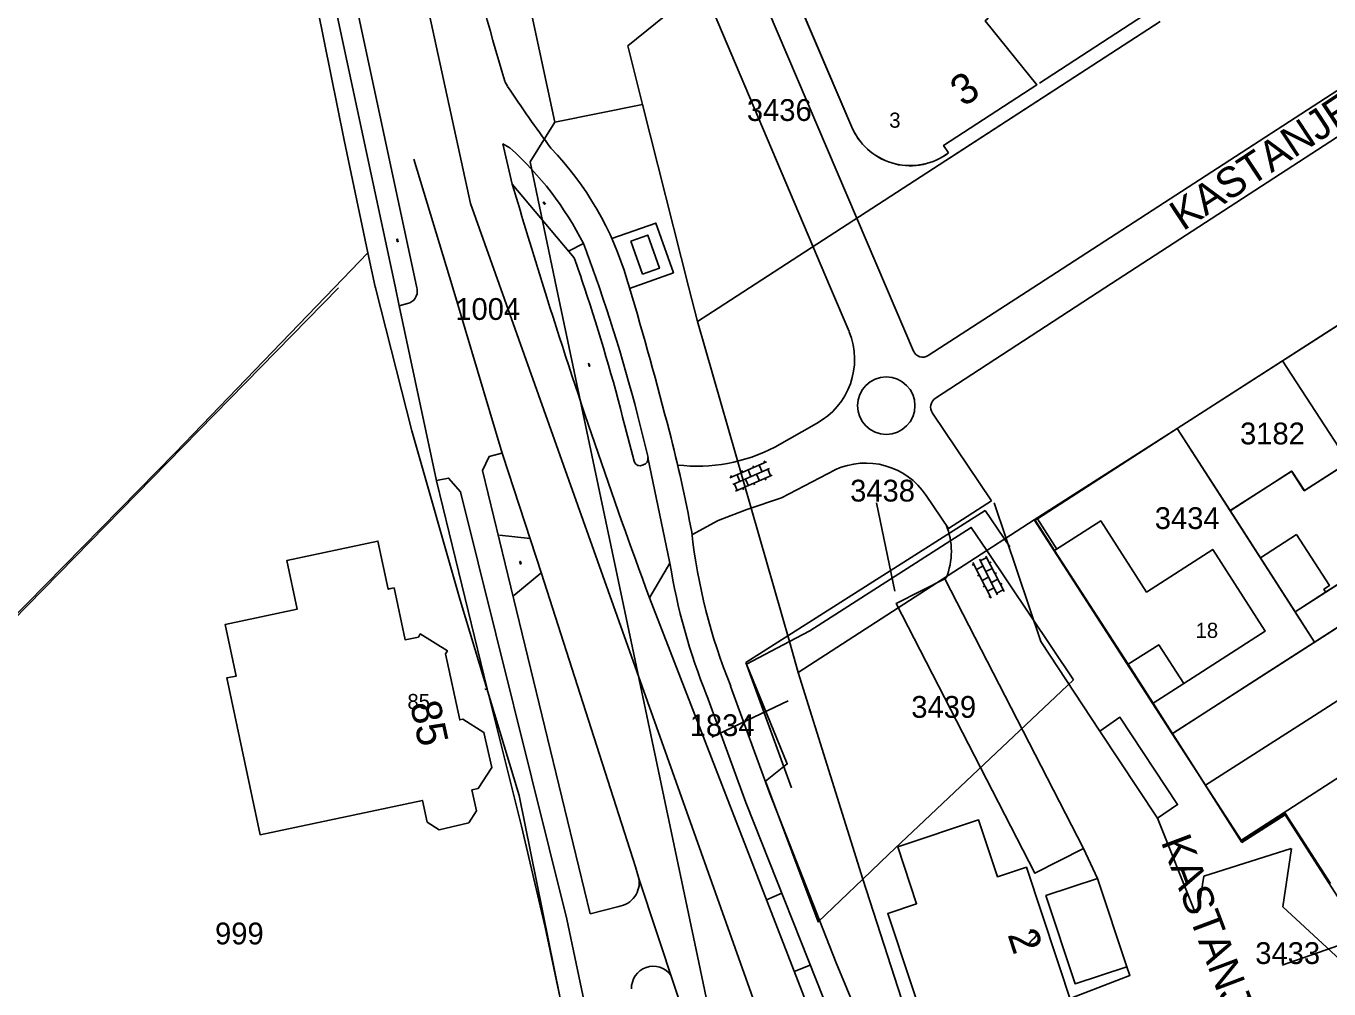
# Model space of a CAD drawing. Extents: x 148816 to 151297, y 399515 to 402500.
# Drawn here: x 150550.6 to 150658.2, y 400942.1 to 401021.6 of the extents above; entities that cross this region are included whole.
import ezdxf

# ---------------------------------------------------------------- set-up
doc = ezdxf.new("R2010")
doc.units = 0
for name, color, linetype in [('B01 Hoofdgebouw  [D] Norm', 7, 'Continuous'), ('B01 Hoofdgebouw  [T] Norm', 7, 'Continuous'), ('B01 Hoofdgebouw secundair [T] Gem', 7, 'Continuous'), ('B01 hoofgebouw', 7, 'Continuous'), ('B03 Overig opstal  [D] Gem', 7, 'Continuous'), ('G01 perceelsgrens', 7, 'Continuous'), ('G02 sectiegrens', 7, 'Continuous'), ('Q21 Lichtmast  Gem', 7, 'Continuous'), ('S02 Open verharding  Norm', 7, 'Continuous'), ('T04 Haag heg  [D] Gem', 7, 'Continuous'), ('T04 Haag heg  [D] Norm', 7, 'Continuous'), ('V00 Kant verharding algemeen  [T] Norm', 7, 'Continuous'), ('V00 Kant verharding algemeen secundair  [T] Gem', 7, 'Continuous'), ('Z01 perceelnummer', 7, 'Continuous'), ('Z02 huisnummer', 7, 'Continuous'), ('Z02 Huisnummer  [Tekst] Norm', 7, 'Continuous'), ('Z06 straatnaam', 7, 'Continuous')]:
    doc.layers.add(name, color=color, linetype=linetype)

msp = doc.modelspace()

# ---------------------------------------------------------------- linework, layer by layer
at = {"layer": 'B01 Hoofdgebouw  [D] Norm'}
msp.add_lwpolyline([(150587.18, 400955.81), (150584.73, 400955.25), (150583.74, 400955.88), (150583.35, 400957.67), (150569.95, 400954.83), (150567.2, 400967.78), (150567.98, 400967.94), (150567.07, 400972.2), (150573.02, 400973.47), (150572.17, 400977.49), (150579.68, 400979.08), (150580.52, 400975.12), (150581.01, 400975.22)], dxfattribs=at)
at = {"layer": 'B01 Hoofdgebouw  [T] Norm'}
for p, q in [((150643.54, 401022.9), (150634.33, 401016.91)), ((150656.19, 400983.25), (150663.46, 400987.92)), ((150655.15, 400984.87), (150650.07, 400981.6)), ((150656.19, 400983.25), (150655.15, 400984.87)), ((150657.95, 400974.86), (150670.5, 400982.91)), ((150650.07, 400981.6), (150652.56, 400977.71)), ((150655.55, 400979.63), (150652.56, 400977.71))]:
    msp.add_line(p, q, dxfattribs=at)
for points in [[(150618.91, 401013.07), (150613.51, 401025.73), (150615.54, 401026.62), (150615.99, 401026.02), (150623.52, 401030.89), (150623.69, 401030.62), (150623.18, 401030.29), (150625.04, 401027.85), (150625.3, 401028.06), (150630.06, 401022.23), (150629.82, 401022.04), (150634.11, 401016.77), (150626.39, 401011.76), (150626.8, 401011.14)], [(150635.57, 400978.31), (150633.97, 400980.8), (150634.16, 400980.92), (150635.76, 400978.42)], [(150655.55, 400979.63), (150658.26, 400975.41), (150657.8, 400975.11), (150657.97, 400974.84)], [(150587.18, 400955.81), (150587.82, 400956.8), (150587.44, 400958.54), (150587.97, 400958.66), (150589.08, 400960.39), (150588.44, 400963.29), (150586.7, 400964.38), (150586.44, 400964.32), (150585.25, 400969.77), (150585.42, 400970.01), (150583.17, 400971.42), (150583.03, 400971.16), (150581.92, 400970.93), (150581.01, 400975.22)], [(150641.64, 400968.91), (150643.71, 400965.7), (150646.23, 400967.32)]]:
    msp.add_lwpolyline(points, dxfattribs=at)
for points in [[(150635.57, 400978.31), (150639.37, 400980.75), (150643.16, 400974.87), (150648.62, 400978.39), (150652.96, 400971.65), (150646.23, 400967.32), (150644.16, 400970.53), (150641.64, 400968.91)], [(150643.22, 400925.52), (150632.05, 400920.86), (150627.4, 400932.02), (150629.23, 400932.78), (150627.48, 400937.5), (150625.59, 400936.88), (150621.78, 400948.34), (150624.17, 400949.14), (150622.61, 400953.84), (150629.29, 400956.06), (150630.85, 400951.36), (150633.24, 400952.15), (150637.05, 400940.68), (150636.53, 400940.51), (150638.05, 400936.47), (150638.57, 400936.68)]]:
    msp.add_lwpolyline(points, close=True, dxfattribs=at)
msp.add_arc((150623.64, 401015.33), 5.24, 205.494, 307.0392, dxfattribs=at)
at = {"layer": 'B01 Hoofdgebouw secundair [T] Gem'}
for q in [(150652.56, 400977.71), (150657.95, 400974.86)]:
    msp.add_line((150655.43, 400973.24), q, dxfattribs=at)
at = {"layer": 'B01 hoofgebouw'}
for points in [[(150626.8, 401011.14), (150626.39, 401011.76), (150634.11, 401016.77), (150629.82, 401022.04), (150630.06, 401022.23), (150625.3, 401028.06), (150625.04, 401027.85), (150623.18, 401030.29), (150623.69, 401030.62), (150623.52, 401030.89), (150615.99, 401026.02), (150615.54, 401026.62), (150613.51, 401025.73), (150614.07, 401024.41), (150618.91, 401013.07)], [(150680.33, 401000), (150680.9, 400999.11), (150673.62, 400994.44), (150672.59, 400996.05), (150662.43, 400989.53), (150663.46, 400987.92), (150656.18, 400983.24), (150655.14, 400984.85), (150650.06, 400981.59), (150655.43, 400973.23)], [(150655.43, 400973.23), (150690.32, 400995.66), (150687.53, 401000)], [(150687.52, 401000), (150690.33, 400995.63), (150655.43, 400973.24)], [(150635.57, 400978.31), (150639.37, 400980.75), (150643.16, 400974.87), (150648.62, 400978.39), (150652.96, 400971.65), (150646.23, 400967.32)], [(150587.18, 400955.81), (150584.73, 400955.25), (150583.74, 400955.88), (150583.35, 400957.67), (150569.95, 400954.83), (150567.2, 400967.78), (150567.98, 400967.94), (150567.07, 400972.2), (150573.02, 400973.47), (150572.17, 400977.49), (150579.68, 400979.08), (150580.52, 400975.12), (150580.58, 400975.13)], [(150641.64, 400968.91), (150635.57, 400978.31)], [(150580.58, 400975.13), (150581.01, 400975.22), (150581.92, 400970.93), (150583.03, 400971.16), (150583.17, 400971.42), (150585.42, 400970.01), (150585.25, 400969.77), (150586.44, 400964.32), (150586.7, 400964.38), (150588.44, 400963.29), (150589.08, 400960.39), (150587.97, 400958.66), (150587.44, 400958.54), (150587.82, 400956.8), (150587.18, 400955.81)], [(150641.64, 400968.91), (150643.71, 400965.7), (150646.23, 400967.32)], [(150643.22, 400925.52), (150632.05, 400920.86), (150627.4, 400932.02), (150629.23, 400932.78), (150627.48, 400937.5), (150625.59, 400936.88), (150621.78, 400948.34), (150624.17, 400949.14), (150622.61, 400953.84), (150629.29, 400956.06), (150630.85, 400951.36), (150633.24, 400952.15), (150637.05, 400940.68), (150636.53, 400940.51), (150638.05, 400936.47), (150638.57, 400936.68)]]:
    msp.add_lwpolyline(points, dxfattribs=at)
msp.add_arc((150623.64, 401015.32), 5.24, 205.49, 307.0432, dxfattribs=at)
at = {"layer": 'B03 Overig opstal  [D] Gem'}
msp.add_line((150600.56, 401003.86), (150601.53, 401001.12), dxfattribs=at)
msp.add_lwpolyline([(150600.56, 401003.86), (150601.96, 401004.35), (150602.93, 401001.62), (150601.53, 401001.12)], dxfattribs=at)
at = {"layer": 'G01 perceelsgrens'}
for points in [[(150578.86, 401002.9), (150576.89, 401012.18), (150570.83, 401042.2), (150564.43, 401074.25), (150558.44, 401104.3)], [(150600.31, 401019.97), (150627.88, 401042.26)], [(150644.27, 401021.99), (150610.36, 401000)], [(150601.54, 401015.15), (150600.31, 401019.97)], [(150594.44, 401000), (150592.26, 401010.39), (150594.29, 401013.69)], [(150576.06, 401000), (150578.86, 401002.9)], [(150579.48, 401000), (150579.46, 401000.08), (150578.86, 401002.9)], [(150549.18, 400972.37), (150562.96, 400986.4), (150576.06, 401000)], [(150595.66, 400936.72), (150591.35, 400958.07), (150586.47, 400974.21), (150582.48, 400988.18), (150579.48, 401000)], [(150624.52, 400857.34), (150617.26, 400891.5), (150606.19, 400944.28), (150599.95, 400973.8), (150594.44, 401000)], [(150610.36, 401000), (150607.79, 400998.33)], [(150654.38, 400993.97), (150663.12, 400999.59)], [(150607.79, 400998.33), (150606.08, 400997.22)], [(150645.68, 400988.38), (150654.38, 400993.97)], [(150654.38, 400993.97), (150659.83, 400985.59), (150665.79, 400976.37)], [(150633.88, 400980.83), (150645.68, 400988.38)], [(150657.03, 400970.74), (150650.06, 400981.59), (150645.68, 400988.38)], [(150615.34, 400971.66), (150628.68, 400980.22), (150629.96, 400978.3)], [(150633.88, 400980.83), (150629.96, 400978.3)], [(150640.44, 400970.67), (150633.88, 400980.83)], [(150629.96, 400978.3), (150614.4, 400968.23)], [(150629.96, 400978.3), (150637.12, 400967.63)], [(150665.79, 400976.37), (150657.03, 400970.74)], [(150615.34, 400971.66), (150613.67, 400970.78)], [(150613.67, 400970.78), (150610.13, 400968.92), (150613.48, 400960.68), (150611.69, 400959.27), (150616.04, 400947.63), (150619.74, 400951.17)], [(150645.27, 400963.18), (150640.44, 400970.67)], [(150652.56, 400967.87), (150657.03, 400970.74)], [(150637.12, 400967.63), (150621.88, 400953.23)], [(150645.27, 400963.18), (150652.56, 400967.87)], [(150658.34, 400950.81), (150654.62, 400956.61), (150651.03, 400954.3), (150645.27, 400963.18)], [(150619.74, 400951.17), (150621.88, 400953.23)]]:
    msp.add_lwpolyline(points, dxfattribs=at)
at = {"layer": 'G02 sectiegrens'}
for points in [[(150565.9, 401145.74), (150594.29, 401013.69)], [(150594.29, 401013.69), (150601.54, 401015.15)], [(150605.37, 401000), (150601.54, 401015.15)], [(150606.08, 400997.22), (150605.37, 401000)], [(150606.08, 400997.22), (150613.67, 400970.78)], [(150613.67, 400970.78), (150614.4, 400968.23)], [(150614.4, 400968.23), (150619.74, 400951.17)], [(150619.74, 400951.17), (150624.39, 400936.76)]]:
    msp.add_lwpolyline(points, dxfattribs=at)
at = {"layer": 'Q21 Lichtmast  Gem'}
msp.add_lwpolyline([(150470.02, 401545.9), (150556.48, 401148.68), (150587.33, 401006.96), (150639.15, 400861.23), (150792, 400651.61), (150911.82, 400487.27), (150967.93, 400385.83), (150992.88, 400314.71), (150864.37, 400354.64), (150785.76, 400358.38), (150705.9, 400348.4), (150564.28, 400314.71), (150489.42, 400271.04), (150319.72, 400151.26), (150222.4, 400100.1), (150103.26, 400037.48), (150071.61, 400097.7), (150036.48, 400058.92), (149995.31, 400040.21), (149954.13, 400021.49), (149930.42, 400026.48), (149891.12, 400015.25), (149831.23, 399977.82), (149652.8, 400166.23)], dxfattribs=at)
at = {"layer": 'S02 Open verharding  Norm'}
for p, q in [((150593.32, 401007.07), (150593.46, 401006.89)), ((150593.33, 401007.05), (150593.37, 401007.09)), ((150593.36, 401007.02), (150593.35, 401007.01)), ((150593.36, 401007.1), (150593.51, 401006.92)), ((150593.44, 401007.01), (150593.39, 401006.98)), ((150593.42, 401007.06), (150593.41, 401007.05)), ((150593.42, 401006.94), (150593.41, 401006.93)), ((150593.45, 401006.9), (150593.5, 401006.93)), ((150593.48, 401006.98), (150593.47, 401006.97)), ((150581.28, 401003.8), (150581.23, 401004.03)), ((150581.23, 401003.96), (150581.25, 401003.96)), ((150581.3, 401004.02), (150581.24, 401004.01)), ((150581.25, 401003.86), (150581.27, 401003.87)), ((150581.26, 401003.91), (150581.32, 401003.93)), ((150581.34, 401003.83), (150581.28, 401003.82)), ((150581.34, 401003.81), (150581.29, 401004.04)), ((150581.31, 401003.98), (150581.32, 401003.98)), ((150581.33, 401003.88), (150581.34, 401003.88)), ((150597.14, 400993.74), (150597.08, 400993.72)), ((150597.13, 400993.51), (150597.08, 400993.74)), ((150597.08, 400993.67), (150597.09, 400993.68)), ((150597.1, 400993.63), (150597.16, 400993.64)), ((150597.1, 400993.58), (150597.11, 400993.58)), ((150597.18, 400993.54), (150597.12, 400993.53)), ((150597.19, 400993.53), (150597.14, 400993.75)), ((150597.15, 400993.69), (150597.17, 400993.69)), ((150597.17, 400993.59), (150597.19, 400993.59)), ((150611.77, 400985.62), (150608.74, 400984.3)), ((150610.71, 400985.16), (150610.66, 400985.3)), ((150611.41, 400984.81), (150611.17, 400985.36)), ((150611.63, 400985.56), (150611.57, 400985.7)), ((150608.88, 400984.36), (150608.82, 400984.5)), ((150612.01, 400985.07), (150608.98, 400983.75)), ((150612.25, 400984.52), (150609.22, 400983.2)), ((150609.34, 400984.56), (150609.58, 400984.01)), ((150609.8, 400984.76), (150609.74, 400984.9)), ((150610.28, 400983.66), (150610.04, 400984.21)), ((150610.49, 400984.41), (150610.26, 400984.96)), ((150611.19, 400984.06), (150610.95, 400984.61)), ((150611.65, 400984.26), (150611.71, 400984.12)), ((150612.11, 400984.46), (150611.87, 400985.01)), ((150609.36, 400983.26), (150609.12, 400983.81)), ((150609.82, 400983.46), (150609.88, 400983.32)), ((150610.73, 400983.86), (150610.79, 400983.72)), ((150629.96, 400977.72), (150629.42, 400977.45)), ((150629.89, 400977.85), (150631.4, 400974.92)), ((150591.39, 400977.34), (150591.41, 400977.35)), ((150591.46, 400977.41), (150591.4, 400977.39)), ((150591.44, 400977.18), (150591.4, 400977.41)), ((150591.41, 400977.24), (150591.43, 400977.25)), ((150591.42, 400977.3), (150591.48, 400977.31)), ((150591.5, 400977.21), (150591.44, 400977.2)), ((150591.5, 400977.2), (150591.45, 400977.42)), ((150591.47, 400977.36), (150591.48, 400977.36)), ((150591.49, 400977.26), (150591.5, 400977.26)), ((150628.89, 400977.17), (150628.76, 400977.1)), ((150628.82, 400977.31), (150630.33, 400974.37)), ((150629.65, 400977), (150629.12, 400976.73)), ((150629.36, 400977.58), (150630.86, 400974.64)), ((150630.42, 400976.83), (150629.88, 400976.56)), ((150630.19, 400977.28), (150630.32, 400977.34)), ((150629.35, 400976.28), (150629.21, 400976.21)), ((150630.11, 400976.11), (150629.58, 400975.84)), ((150630.87, 400975.94), (150630.34, 400975.67)), ((150630.64, 400976.39), (150630.78, 400976.45)), ((150631.1, 400975.5), (150631.23, 400975.57)), ((150629.81, 400975.39), (150629.67, 400975.32)), ((150630.03, 400974.95), (150630.57, 400975.22)), ((150630.26, 400974.5), (150630.13, 400974.44)), ((150631.33, 400975.05), (150630.8, 400974.78))]:
    msp.add_line(p, q, dxfattribs=at)
at = {"layer": 'T04 Haag heg  [D] Gem'}
for p, q in [((150576.42, 401000), (150500, 400921.94)), ((150654.38, 400993.97), (150659.83, 400985.59)), ((150645.68, 400988.38), (150634.16, 400980.92)), ((150610.06, 400969.07), (150629.83, 400981.61)), ((150629.83, 400981.61), (150631.86, 400978.6)), ((150657.04, 400970.74), (150655.43, 400973.24)), ((150613.85, 400958.72), (150610.06, 400969.07)), ((150651.04, 400954.2), (150643.71, 400965.7)), ((150658.18, 400950.88), (150669.6, 400933.14))]:
    msp.add_line(p, q, dxfattribs=at)
for points in [[(150650.07, 400981.6), (150645.68, 400988.38), (150663.44, 400999.79)], [(150658.18, 400950.88), (150654.61, 400956.49), (150651.04, 400954.2)]]:
    msp.add_lwpolyline(points, dxfattribs=at)
at = {"layer": 'T04 Haag heg  [D] Norm'}
msp.add_line((150644.27, 401021.99), (150626.88, 401010.71), dxfattribs=at)
at = {"layer": 'V00 Kant verharding algemeen  [T] Norm'}
for p, q in [((150582.89, 401000), (150552.69, 401141.29)), ((150581.12, 401000), (150551.87, 401137.25)), ((150590.17, 401017.05), (150590.37, 401016.64)), ((150590.78, 401008.56), (150589.99, 401011.9)), ((150590.58, 401011.57), (150589.99, 401011.9)), ((150595.89, 401002.48), (150590.78, 401008.56)), ((150596.66, 401003.67), (150595.42, 401003.04)), ((150581.44, 400998.52), (150581.12, 401000)), ((150582.91, 400999.89), (150582.89, 401000)), ((150582.12, 400998.7), (150581.44, 400998.52)), ((150584.53, 400984.06), (150581.44, 400998.52)), ((150600.07, 400988.6), (150600.83, 400985.69)), ((150601.43, 400985.33), (150601.6, 400985.37)), ((150601.98, 400985.98), (150603.8, 400977.26)), ((150626.8, 400980.12), (150630.36, 400982.41)), ((150603.8, 400977.26), (150602.11, 400974.41)), ((150625.07, 400915.13), (150602.11, 400974.41)), ((150608.81, 400967.11), (150612.03, 400958.29)), ((150606.85, 400966.32), (150610.07, 400957.51)), ((150645.31, 400963.2), (150650.95, 400954.35)), ((150610.07, 400957.51), (150617.64, 400938.4)), ((150617.52, 400944.25), (150612.03, 400958.29)), ((150613.04, 400950), (150611.77, 400949.47)), ((150615.39, 400944.07), (150614.06, 400943.55))]:
    msp.add_line(p, q, dxfattribs=at)
for points in [[(150633.78, 401000), (150673.66, 401025.88), (150673.28, 401026.46), (150673.86, 401026.84), (150667.33, 401036.99), (150650.08, 401058.39), (150653.94, 401061.52), (150668.24, 401043.77), (150668.24, 401043.77)], [(150632.33, 401036.57), (150626.43, 401044.17), (150605.52, 401027.22), (150617.07, 401000)], [(150621.69, 401000), (150611.86, 401023.03), (150613.82, 401024.26)], [(150675.77, 401022.58), (150675.39, 401023.16), (150639.72, 401000)], [(150599, 401004.06), (150602.63, 401005.35), (150604.09, 401001.24), (150600.47, 400999.95)], [(150617.07, 401000), (150618.61, 400996.38)], [(150623.92, 400994.78), (150621.69, 401000)], [(150625.12, 400994.4), (150633.78, 401000)], [(150625.72, 400990.89), (150639.72, 401000)], [(150645.31, 400963.2), (150694.54, 400994.81)], [(150630.36, 400982.41), (150625.48, 400989.65)], [(150615.89, 400988.79), (150612.46, 400986.85)], [(150694.55, 400988.76), (150691.61, 400986.87), (150674.05, 400975.6), (150656.65, 400964.44), (150648.02, 400958.94)], [(150589.91, 400986.34), (150588.87, 400986.07), (150588.32, 400984.92), (150597.21, 400948.31), (150599.58, 400948.92)], [(150601.23, 400951.22), (150600.96, 400952.19), (150593.18, 400976.42), (150590, 400986.17), (150589.95, 400986.35)], [(150584.51, 400984.08), (150585.52, 400984.29), (150586.51, 400983.16)], [(150605.61, 400979.6), (150607.79, 400980.79), (150610.14, 400981.68), (150613, 400982.67), (150617.43, 400984.98)], [(150584.53, 400984.06), (150588.71, 400966.87), (150588.52, 400966.83)], [(150601.08, 400920.39), (150597.04, 400939.49), (150595.29, 400947.85), (150586.51, 400983.14)], [(150624.96, 400982.86), (150626.8, 400980.12)], [(150630.57, 400982.25), (150634.42, 400970.8), (150639.29, 400963.38), (150640.96, 400964.53), (150645.72, 400957.32), (150644.06, 400956.19), (150647.11, 400948.54)], [(150589.71, 400979.58), (150592.25, 400979.3)], [(150593.13, 400976.43), (150590.9, 400974.59)], [(150636.99, 400941.37), (150641.79, 400943.21), (150641.53, 400943.93), (150637.26, 400942.53), (150634.85, 400949.81), (150639.11, 400951.23), (150637.94, 400953.7), (150633.94, 400951.65), (150622.49, 400973.94), (150626.61, 400976.03)], [(150588.71, 400966.89), (150591.55, 400955.55), (150593.49, 400947.2), (150596.48, 400933.01), (150600.37, 400914.69)], [(150650.95, 400954.35), (150659.64, 400959.98), (150660.84, 400960.73), (150663.55, 400956.55), (150667.79, 400959.26), (150665.71, 400962.45)], [(150647.42, 400948.5), (150647.89, 400951.4), (150655.09, 400953.7)], [(150655.13, 400953.71), (150654.4, 400948.89), (150662.04, 400941.84), (150652.02, 400938.68), (150651.09, 400939.57)], [(150601.23, 400951.22), (150604.22, 400942.16), (150608.01, 400930.71), (150608.22, 400929.69), (150609.16, 400918.74), (150609.56, 400917.56), (150615.43, 400901.92)], [(150624.44, 400927.92), (150620.91, 400936.1), (150617.52, 400944.25)]]:
    msp.add_lwpolyline(points, dxfattribs=at)
msp.add_circle((150621.66, 400990.27), 2.37, dxfattribs=at)
for centre, radius, start, end in [((150776.84, 401073.57), 195.04, 192.7181, 196.8444), ((150700.99, 401090.77), 133.16, 213.8305, 216.5174), ((150572.27, 400991.21), 27.38, 27.0548, 48.0277), ((150574.94, 400993.27), 26.37, 16.3696, 43.8143), ((151108.33, 401161.3), 539.62, 196.4422, 197.3924), ((150464.28, 400954.18), 141.33, 18.9195, 20.4987), ((150444.92, 400949.37), 160.04, 18.4439, 19.3806), ((150298.02, 400909.58), 315.66, 16.6461, 16.7799), ((150581.91, 400999.7), 1.02, 281.8616, 10.9808), ((151108.33, 401161.3), 539.62, 197.3924, 200.2635), ((150444.92, 400949.37), 160.04, 14.1921, 18.4439), ((150464.28, 400954.18), 141.33, 13.0031, 18.9195), ((150298.02, 400909.58), 315.66, 14.4113, 16.6461), ((150613.01, 400994.1), 6.04, 298.4846, 22.1542), ((150624.67, 400995.08), 0.813, 201.4562, 303.3104), ((150626.23, 400990.14), 0.908, 124.3901, 213.1847), ((150483.36, 400957.14), 124.32, 10.5061, 14.4379), ((150606.04, 400999.08), 13.81, 263.2916, 297.6983), ((150601.31, 400985.8), 0.489, 193.2416, 284.7748), ((150601.48, 400985.87), 0.512, 283.3017, 12.026), ((150619.96, 400979.54), 5.99, 33.6085, 115.0042), ((150621.31, 400978.23), 5.73, 337.5081, 22.6221), ((150653.2, 400985.12), 47.9, 186.3679, 202.0843), ((150653.2, 400985.12), 50.02, 189.0443, 202.0843), ((150599.29, 400950.87), 1.97, 278.462, 10.1184), ((150647.27, 400948.58), 0.172, 196.4254, 332.046), ((150602.43, 400942.16), 1.81, 37.0532, 181.9133)]:
    msp.add_arc(centre, radius, start, end, dxfattribs=at)
at = {"layer": 'V00 Kant verharding algemeen secundair  [T] Gem'}
for p, q in [((150585.87, 401000), (150582.64, 401010.61)), ((150626.49, 400975.98), (150637.94, 400953.7)), ((150639.29, 400963.38), (150644.06, 400956.19)), ((150639.11, 400951.23), (150641.53, 400943.93))]:
    msp.add_line(p, q, dxfattribs=at)
msp.add_lwpolyline([(150585.88, 401000), (150589.95, 400986.35)], dxfattribs=at)
at = {"layer": 'Z01 perceelnummer'}
for points in [[(150620.85, 400982.25), (150622.36, 400974.95)], [(150607.27, 400962.88), (150613.55, 400965.9)], [(150654.35, 400944.06), (150662.01, 400946.73)]]:
    msp.add_lwpolyline(points, dxfattribs=at)

# ---------------------------------------------------------------- texts
for s, p in [('3436', (150610.15, 401013.78)), ('1004', (150586.07, 400997.35)), ('3182', (150650.88, 400987.07)), ('3438', (150618.68, 400982.35)), ('3434', (150643.84, 400980.08)), ('3439', (150623.73, 400964.49)), ('1834', (150605.43, 400962.98)), ('999', (150566.23, 400945.78)), ('3433', (150652.14, 400944.16))]:
    msp.add_text(s, height=1.8, dxfattribs=at).set_placement(p)
at = {"layer": 'Z02 huisnummer'}
for s, rotation, p in [('3', 33.0071, (150628.02, 401014.9)), ('85', 282.2429, (150582.32, 400965.62)), ('2', 288.3625, (150631.66, 400946.59))]:
    msp.add_text(s, height=2.5, rotation=rotation, dxfattribs=at).set_placement(p)
at = {"layer": 'Z02 Huisnummer  [Tekst] Norm'}
for s, p in [('3', (150621.91, 401013.22)), ('18', (150647.21, 400971.09)), ('85', (150582.12, 400965.21)), ('2', (150633.31, 400945.71))]:
    msp.add_text(s, height=1.25, dxfattribs=at).set_placement(p)
at = {"layer": 'Z06 straatnaam'}
for rotation, p in [(33.3722, (150646.17, 401004.65)), (290.6097, (150644.32, 400954.26))]:
    msp.add_text('KASTANJELAAN', height=2.5, rotation=rotation, dxfattribs=at).set_placement(p)

doc.saveas('drawing.dxf')
